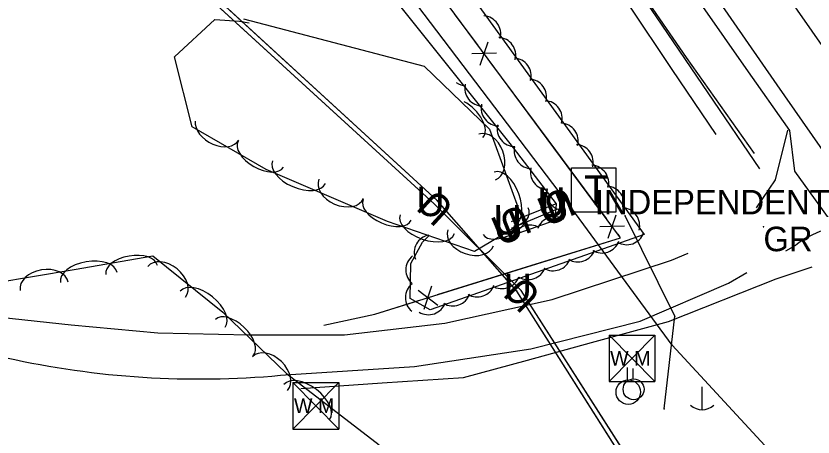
# Model space of a CAD drawing. Extents: x 954793 to 988390, y 1867850 to 1924428.
# Drawn here: x 960271.4 to 960434.1, y 1909500.6 to 1909586.5 of the extents above; entities that cross this region are included whole.
import ezdxf

# ---------------------------------------------------------------- set-up
doc = ezdxf.new("R2010")
doc.units = 0
for name, color, linetype in [('Default', 7, 'Continuous'), ('S_DITCHLINE', 7, 'Continuous'), ('S_DRIVEWAY', 7, 'Continuous'), ('S_EDGE_PAVEMENT', 7, 'Continuous'), ('S_FENCE', 7, 'Continuous'), ('S_FIBER_OPTIC_CABLE', 7, 'Continuous'), ('S_MSC_PT_SYM', 7, 'Continuous'), ('S_PAVEMENT_CROWN', 7, 'Continuous'), ('S_SHOULDER', 7, 'Continuous'), ('S_STREAM', 7, 'Continuous'), ('S_SURVEY_TEXT_ANNOT', 7, 'Continuous'), ('S_TELEPHONE_UTILITIES', 7, 'Continuous'), ('S_TELEPHONE_UTILITIES_ANNOT', 7, 'Continuous'), ('S_TREE', 7, 'Continuous'), ('S_UNDERGROUND_CABLE', 7, 'Continuous'), ('S_UTILITY_POLE', 7, 'Continuous'), ('S_UTL_PT_SYM', 7, 'Continuous'), ('S_WATER_UTILITIES', 7, 'Continuous')]:
    doc.layers.add(name, color=color, linetype=linetype)

msp = doc.modelspace()

# ---------------------------------------------------------------- linework, layer by layer
at = {"layer": 'S_DITCHLINE'}
for points in [[(960414.3, 1909562.29), (960405.38, 1909575.59), (960396.45, 1909588.88), (960387.52, 1909602.18), (960378.59, 1909615.48), (960368.62, 1909629.5), (960358.64, 1909643.52), (960348.67, 1909657.54), (960338.7, 1909671.56), (960328.84, 1909686.03), (960318.97, 1909700.5), (960314.17, 1909710.5)], [(960423.23, 1909555.34), (960412.68, 1909570.83), (960402.13, 1909586.33), (960391.58, 1909601.83), (960381.03, 1909617.32), (960371.29, 1909631.47), (960361.54, 1909645.61), (960351.8, 1909659.75), (960342.06, 1909673.89), (960331.57, 1909688.69), (960321.08, 1909703.48), (960315.59, 1909711.03)], [(960329.6, 1909510.49), (960346.18, 1909511.62), (960362.76, 1909512.75), (960375.82, 1909516.29), (960388.88, 1909519.84), (960404.6, 1909524.16), (960426.56, 1909532.88), (960433.9, 1909535.32)]]:
    msp.add_lwpolyline(points, dxfattribs=at)
at = {"layer": 'S_DRIVEWAY'}
for points in [[(960422.58, 1909547.36), (960426.41, 1909553.04), (960428.93, 1909563.19)], [(960428.53, 1909538.61), (960430.57, 1909539.76)], [(960222.71, 1909533.78), (960263.15, 1909525.6), (960282.72, 1909523.49), (960300.42, 1909521.85), (960318.95, 1909521.45), (960338.51, 1909521.43), (960358.97, 1909523.82), (960380.87, 1909528.64), (960405.18, 1909536.67), (960408.61, 1909538.1)], [(960325.42, 1909513.18), (960352.75, 1909514.95), (960376.51, 1909518.61), (960398.85, 1909524.23), (960416.81, 1909532.01), (960420.58, 1909534.13)]]:
    msp.add_lwpolyline(points, dxfattribs=at)
for centre, major_axis, ratio, start_param, end_param in [((960441.83, 1909525.62), (-17.81, 3.49), 0.990743, 4.861405, 5.574025), ((960307.71, 1909689.87), (168.9, -59.36), 0.990071, 4.831947, 5.146493)]:
    msp.add_ellipse(centre, major_axis=major_axis, ratio=ratio, start_param=start_param, end_param=end_param, dxfattribs=at)
at = {"layer": 'S_EDGE_PAVEMENT'}
msp.add_lwpolyline([(960564.48, 1909370.74), (960554.76, 1909385.58), (960544.26, 1909401.26), (960533.77, 1909416.93), (960522.67, 1909433.27), (960511.58, 1909449.61), (960499.5, 1909467.22), (960487.43, 1909484.84), (960474.21, 1909503.97), (960460.99, 1909523.11), (960450.06, 1909538.89), (960439.13, 1909554.67), (960426.8, 1909572.48), (960414.46, 1909590.3), (960406.26, 1909602.16)], dxfattribs=at)
at = {"layer": 'S_FENCE'}
for p, q in [((960366.18, 1909576.47), (960367.77, 1909581.21)), ((960369.47, 1909578.91), (960364.47, 1909578.77)), ((960392.32, 1909541.18), (960393.91, 1909545.92)), ((960395.61, 1909543.62), (960390.62, 1909543.48)), ((960354.76, 1909526.67), (960356.28, 1909531.43)), ((960353.54, 1909530.58), (960357.5, 1909527.52))]:
    msp.add_line(p, q, dxfattribs=at)
for points in [[(960334.28, 1909523.4), (960344.67, 1909525.68), (960394.81, 1909541.26), (960325.82, 1909634.38)], [(960365.78, 1909580.45), (960360.95, 1909586.97)], [(960380.04, 1909561.2), (960368.16, 1909577.24)], [(960391.93, 1909545.16), (960380.04, 1909561.2)], [(960376.53, 1909535.58), (960394.81, 1909541.26), (960394.3, 1909541.95)], [(960357.43, 1909529.64), (960376.53, 1909535.58)], [(960334.28, 1909523.4), (960344.67, 1909525.68), (960353.61, 1909528.46)]]:
    msp.add_lwpolyline(points, dxfattribs=at)
at = {"layer": 'S_FIBER_OPTIC_CABLE'}
for p, q in [((960357.36, 1909548.88), (960297.9, 1909603.46)), ((960373.65, 1909530.36), (960357.36, 1909548.88)), ((960405.91, 1909525.22), (960395.74, 1909545.75)), ((960397.28, 1909493.07), (960373.65, 1909530.36)), ((960403.7, 1909506.34), (960405.91, 1909525.22))]:
    msp.add_line(p, q, dxfattribs=at)
for points in [[(960520.73, 1909366.93), (960487.68, 1909419.99), (960460.78, 1909449.54), (960414.64, 1909479.84), (960397.28, 1909493.07), (960373.65, 1909530.36), (960357.36, 1909548.88), (960297.9, 1909603.46), (960267.52, 1909665.76), (960240.55, 1909742.72), (960216.92, 1909778.51), (960174.63, 1909853.71), (960140.66, 1909922.5), (960105.27, 1909990.97), (960080.2, 1910040.38), (960059.02, 1910084.11), (960053.85, 1910115.48), (960057.48, 1910130.6), (960077.89, 1910169.3), (960070.89, 1910207.26), (960057.81, 1910268.65), (960038.46, 1910358.08), (960020.91, 1910443.65), (960001.17, 1910526.82)], [(960520.73, 1909366.93), (960487.68, 1909419.99), (960460.78, 1909449.54), (960414.64, 1909479.84), (960397.28, 1909493.07), (960373.65, 1909530.36), (960357.36, 1909548.88), (960297.9, 1909603.46), (960267.52, 1909665.76), (960240.55, 1909742.72), (960216.92, 1909778.51), (960174.63, 1909853.71), (960140.66, 1909922.5), (960105.27, 1909990.97), (960080.2, 1910040.38), (960059.02, 1910084.11), (960053.85, 1910115.48), (960057.48, 1910130.6), (960077.89, 1910169.3), (960070.89, 1910207.26), (960057.81, 1910268.65), (960038.46, 1910358.08), (960020.91, 1910443.65), (960001.17, 1910526.82)], [(960403.7, 1909506.34), (960405.91, 1909525.22), (960395.74, 1909545.75)], [(960403.7, 1909506.34), (960405.91, 1909525.22), (960395.74, 1909545.75)]]:
    msp.add_lwpolyline(points, dxfattribs=at)
at = {"layer": 'S_MSC_PT_SYM'}
msp.add_lwpolyline([(960423.97, 1909543.5), (960423.97, 1909543.55), (960423.97, 1909543.5), (960423.92, 1909543.5), (960423.97, 1909543.5), (960423.97, 1909543.45), (960423.97, 1909543.5), (960424.02, 1909543.5)], close=True, dxfattribs=at)
msp.add_lwpolyline([(960423.97, 1909543.5), (960423.97, 1909543.55), (960423.97, 1909543.5), (960423.92, 1909543.5), (960423.97, 1909543.5), (960423.97, 1909543.45), (960423.97, 1909543.5), (960424.02, 1909543.5)], close=True, dxfattribs=at)
msp.add_lwpolyline([(960423.97, 1909543.5), (960423.97, 1909543.55), (960423.97, 1909543.5), (960423.92, 1909543.5), (960423.97, 1909543.5), (960423.97, 1909543.45), (960423.97, 1909543.5), (960424.02, 1909543.5)], dxfattribs=at)
at = {"layer": 'S_PAVEMENT_CROWN'}
msp.add_lwpolyline([(960436.9, 1909579.14), (960424.47, 1909597.01), (960411.8, 1909615.16), (960399.14, 1909633.32), (960386.19, 1909651.94), (960373.24, 1909670.55)], dxfattribs=at)
at = {"layer": 'S_SHOULDER'}
msp.add_lwpolyline([(960562.56, 1909368.83), (960552.48, 1909384.33), (960541.95, 1909399.97), (960531.41, 1909415.62), (960520.33, 1909431.85), (960509.25, 1909448.08), (960497.12, 1909465.82), (960484.99, 1909483.56), (960471.85, 1909502.59), (960458.7, 1909521.63), (960445.37, 1909540.64), (960439.33, 1909542.39), (960430.35, 1909554.82), (960429.37, 1909563.1), (960420.47, 1909575.78), (960411.58, 1909588.45), (960402.41, 1909601.72)], dxfattribs=at)
at = {"layer": 'S_STREAM'}
msp.add_lwpolyline([(960422.13, 1909558.47), (960408.25, 1909578.05), (960396.67, 1909594.94), (960389.43, 1909604.51)], dxfattribs=at)
at = {"layer": 'S_TELEPHONE_UTILITIES'}
msp.add_lwpolyline([(960384.83, 1909546.5), (960384.83, 1909555.5), (960393.83, 1909555.5), (960393.83, 1909546.5)], close=True, dxfattribs=at)
at = {"layer": 'S_TREE'}
for points in [[(960335.58, 1909630.45), (960399.64, 1909541.9)], [(960372.75, 1909541.77), (960381.48, 1909544.85), (960381.72, 1909548.2), (960372.28, 1909560.47), (960336.76, 1909604.95), (960329.91, 1909616.93), (960323.92, 1909625.22)], [(960176.87, 1909533.62), (960190.06, 1909540.24), (960201.99, 1909562.52), (960208.05, 1909576.37), (960212.22, 1909591.5), (960231.58, 1909609.1), (960241.93, 1909608.67), (960246.26, 1909605.96), (960250.78, 1909596.53), (960249.84, 1909583.89), (960251.14, 1909559.22), (960255.85, 1909539.41), (960267.05, 1909532.03), (960283.29, 1909534.78), (960299.37, 1909537.58), (960313.66, 1909526.06), (960326.67, 1909513.57), (960345.57, 1909499.01)], [(960317.84, 1909585.92), (960354.73, 1909576.25), (960368.07, 1909563.39), (960375.04, 1909544.37), (960365.01, 1909538.43), (960347.27, 1909544.57), (960322.53, 1909555.2), (960307.43, 1909563.88), (960303.82, 1909578.17), (960311.99, 1909585.76), (960317.08, 1909585.46), (960319.05, 1909585.11)], [(960399.64, 1909541.9), (960355.94, 1909526.51), (960351.91, 1909528.86), (960351.99, 1909536.01), (960354.38, 1909540.34), (960355.71, 1909541.65)]]:
    msp.add_lwpolyline(points, dxfattribs=at)
for centre, start, end in [((960363.31, 1909575.91), 235.949, 269.4127), ((960366.65, 1909571.79), 167.8158, 269.4127), ((960370.01, 1909567.71), 167.8158, 269.4127), ((960373.28, 1909563.49), 167.8158, 269.4127), ((960376.75, 1909558.98), 166.7601, 268.357), ((960380.06, 1909554.66), 166.7601, 268.357), ((960383.33, 1909550.48), 166.7601, 268.357), ((960381.35, 1909541.91), 58.6612, 160.2581), ((960376.3, 1909540.2), 58.6612, 160.2581), ((960396.09, 1909543.47), 238.6053, 340.2022), ((960356.33, 1909538.21), 100.1742, 201.7711), ((960391.04, 1909541.77), 238.6053, 340.2022), ((960354.63, 1909534.68), 128.5765, 230.1734), ((960386.08, 1909539.94), 238.6053, 340.2022), ((960381.09, 1909538.15), 238.6053, 340.2022), ((960375.95, 1909536.34), 238.6053, 340.2022), ((960370.62, 1909534.5), 238.6053, 340.2022), ((960354.54, 1909529.03), 128.5765, 230.1734), ((960365.56, 1909532.8), 238.6053, 340.2022), ((960360.6, 1909530.97), 238.6053, 340.2022), ((960355.61, 1909529.18), 238.6053, 340.2022)]:
    msp.add_arc(centre, 3.64, start, end, dxfattribs=at)
for centre, major_axis, ratio, start_param, end_param in [((960366.72, 1909582.86), (-2.95, -2.14), 0.999338, 2.254992, 4.028193), ((960369.78, 1909578.5), (-2.95, -2.14), 0.999338, 2.254992, 4.028193), ((960372.94, 1909574.27), (-2.95, -2.14), 0.999338, 2.254992, 4.028193), ((960376.07, 1909569.99), (-2.95, -2.14), 0.999338, 2.254992, 4.028193), ((960362.89, 1909565.44), (-3.85, 3.71), 0.540699, 3.141593, 5.195892), ((960379.26, 1909565.58), (-2.95, -2.14), 0.999338, 2.254992, 4.028193), ((960312.6, 1909563.66), (4.3, -2.47), 0.685311, 3.464017, 6.283185), ((960382.54, 1909560.99), (-2.95, -2.14), 0.999338, 2.254992, 4.028193), ((960367.61, 1909557.73), (-1.7, 4.65), 0.685311, 3.141593, 6.283185), ((960321.4, 1909558.3), (4.64, -2.66), 0.540699, 3.141593, 6.283185), ((960385.61, 1909556.63), (-2.95, -2.14), 0.999338, 2.254992, 4.028193), ((960329.2, 1909554.65), (5.39, -2.32), 0.55008, 3.141593, 6.283185), ((960371.04, 1909549.13), (-2.02, 5.51), 0.55008, 3.141593, 6.283185), ((960388.76, 1909552.4), (-2.95, -2.14), 0.999338, 2.254992, 4.028193), ((960337.81, 1909551.23), (4.55, -1.96), 0.685311, 3.141593, 6.283185), ((960391.9, 1909548.12), (-2.95, -2.14), 0.999338, 2.254992, 4.028193), ((960347.17, 1909546.93), (4.91, -2.11), 0.540699, 3.141593, 6.283185), ((960371.36, 1909544.65), (4.6, 2.72), 0.540699, 3.141593, 6.283185), ((960395.08, 1909543.72), (-2.95, -2.14), 0.999338, 2.254992, 4.028193), ((960355.38, 1909544.01), (5.54, -1.92), 0.55008, 3.141593, 6.283185), ((960364.22, 1909541.22), (4.68, -1.62), 0.685311, 3.141593, 6.283185), ((960295.02, 1909534.67), (-5.27, -0.92), 0.540699, 3.141593, 6.283185), ((960286.29, 1909533.15), (-5.78, -1), 0.55008, 3.141593, 6.283185), ((960302.18, 1909532.26), (-3.86, 3.11), 0.685311, 3.141593, 6.283185), ((960277.19, 1909531.34), (-4.89, -0.83), 0.685311, 3.141593, 6.283185), ((960309.55, 1909526.65), (-4.57, 3.68), 0.55008, 3.141593, 6.283185), ((960316.01, 1909520.87), (-3.85, 3.7), 0.540699, 3.141593, 6.283185), ((960323.26, 1909513.54), (-3.57, 3.43), 0.685311, 3.141593, 6.283185), ((960330.78, 1909507.72), (-4.65, 3.58), 0.55008, 3.141593, 6.283185)]:
    msp.add_ellipse(centre, major_axis=major_axis, ratio=ratio, start_param=start_param, end_param=end_param, dxfattribs=at)
at = {"layer": 'S_UNDERGROUND_CABLE'}
for p, q in [((960356.78, 1909548.2), (960297.38, 1909602.54)), ((960374.55, 1909530.49), (960356.78, 1909548.2)), ((960381.47, 1909548.07), (960372.48, 1909544.48)), ((960372.56, 1909543.19), (960381.94, 1909547.15)), ((960398.1, 1909493.6), (960374.55, 1909530.49))]:
    msp.add_line(p, q, dxfattribs=at)
for points in [[(960521.44, 1909367.02), (960488.5, 1909420.49), (960461.72, 1909450.46), (960415.35, 1909480.49), (960398.1, 1909493.6), (960374.55, 1909530.49), (960356.78, 1909548.2), (960297.38, 1909602.54), (960266.94, 1909665.14), (960238.35, 1909741.42), (960216.06, 1909778.21), (960174.91, 1909851.61), (960139.22, 1909922.21), (960104.69, 1909990.57), (960079.64, 1910040.16), (960058.44, 1910084.34), (960053.23, 1910115.34), (960056.81, 1910130.93), (960077.41, 1910169.59), (960070.07, 1910206.91), (960056.53, 1910268.54), (960037.56, 1910357.68), (960019.85, 1910443.66), (960000.27, 1910526.53)], [(960521.44, 1909367.02), (960488.5, 1909420.49), (960461.72, 1909450.46), (960415.35, 1909480.49), (960398.1, 1909493.6), (960374.55, 1909530.49), (960356.78, 1909548.2), (960297.38, 1909602.54), (960266.94, 1909665.14), (960238.35, 1909741.42), (960216.06, 1909778.21), (960174.91, 1909851.61), (960139.22, 1909922.21), (960104.69, 1909990.57), (960079.64, 1910040.16), (960058.44, 1910084.34), (960053.23, 1910115.34), (960056.81, 1910130.93), (960077.41, 1910169.59), (960070.07, 1910206.91), (960056.53, 1910268.54), (960037.56, 1910357.68), (960019.85, 1910443.66), (960000.27, 1910526.53)], [(960381.47, 1909548.07), (960372.48, 1909544.48)], [(960381.47, 1909548.07), (960372.48, 1909544.48)], [(960372.56, 1909543.19), (960381.94, 1909547.15)], [(960372.56, 1909543.19), (960381.94, 1909547.15)]]:
    msp.add_lwpolyline(points, dxfattribs=at)
at = {"layer": 'S_UTILITY_POLE'}
for p, q in [((960396.24, 1909512.27), (960396.24, 1909514.75)), ((960397.36, 1909512.47), (960397.36, 1909514.57)), ((960411.41, 1909510.85), (960411.41, 1909506.13))]:
    msp.add_line(p, q, dxfattribs=at)
for centre, radius in [((960396.39, 1909509.75), 2.5), ((960397.48, 1909510.32), 2.13)]:
    msp.add_circle(centre, radius, dxfattribs=at)
msp.add_arc((960411.47, 1909509.55), 3.41, 226.3972, 313.6028, dxfattribs=at)
at = {"layer": 'S_UTL_PT_SYM'}
for points in [[(960357.36, 1909548.88), (960357.36, 1909548.93), (960357.36, 1909548.88), (960357.31, 1909548.88), (960357.36, 1909548.88), (960357.36, 1909548.83), (960357.36, 1909548.88), (960357.41, 1909548.88)], [(960384.9, 1909547.23), (960384.9, 1909547.28), (960384.9, 1909547.23), (960384.85, 1909547.23), (960384.9, 1909547.23), (960384.9, 1909547.18), (960384.9, 1909547.23), (960384.95, 1909547.23)], [(960395.74, 1909545.75), (960395.74, 1909545.8), (960395.74, 1909545.75), (960395.69, 1909545.75), (960395.74, 1909545.75), (960395.74, 1909545.7), (960395.74, 1909545.75), (960395.79, 1909545.75)], [(960373.65, 1909530.36), (960373.65, 1909530.41), (960373.65, 1909530.36), (960373.6, 1909530.36), (960373.65, 1909530.36), (960373.65, 1909530.31), (960373.65, 1909530.36), (960373.7, 1909530.36)], [(960405.91, 1909525.22), (960405.91, 1909525.27), (960405.91, 1909525.22), (960405.86, 1909525.22), (960405.91, 1909525.22), (960405.91, 1909525.17), (960405.91, 1909525.22), (960405.96, 1909525.22)], [(960405.34, 1909519.32), (960405.34, 1909519.37), (960405.34, 1909519.32), (960405.29, 1909519.32), (960405.34, 1909519.32), (960405.34, 1909519.27), (960405.34, 1909519.32), (960405.39, 1909519.32)], [(960403.7, 1909506.34), (960403.7, 1909506.39), (960403.7, 1909506.34), (960403.65, 1909506.34), (960403.7, 1909506.34), (960403.7, 1909506.29), (960403.7, 1909506.34), (960403.75, 1909506.34)]]:
    msp.add_lwpolyline(points, dxfattribs=at)
for points in [[(960357.36, 1909548.88), (960357.33, 1909548.85), (960357.36, 1909548.88), (960357.4, 1909548.85), (960357.36, 1909548.88), (960357.4, 1909548.92), (960357.36, 1909548.88), (960357.33, 1909548.92)], [(960357.36, 1909548.88), (960357.33, 1909548.85), (960357.36, 1909548.88), (960357.4, 1909548.85), (960357.36, 1909548.88), (960357.4, 1909548.92), (960357.36, 1909548.88), (960357.33, 1909548.92)], [(960384.9, 1909547.23), (960384.86, 1909547.2), (960384.9, 1909547.23), (960384.93, 1909547.19), (960384.9, 1909547.23), (960384.94, 1909547.26), (960384.9, 1909547.23), (960384.87, 1909547.27)], [(960384.9, 1909547.23), (960384.86, 1909547.2), (960384.9, 1909547.23), (960384.93, 1909547.19), (960384.9, 1909547.23), (960384.94, 1909547.26), (960384.9, 1909547.23), (960384.87, 1909547.27)], [(960395.74, 1909545.75), (960395.69, 1909545.72), (960395.74, 1909545.75), (960395.76, 1909545.7), (960395.74, 1909545.75), (960395.78, 1909545.77), (960395.74, 1909545.75), (960395.72, 1909545.79)], [(960395.74, 1909545.75), (960395.69, 1909545.72), (960395.74, 1909545.75), (960395.76, 1909545.7), (960395.74, 1909545.75), (960395.78, 1909545.77), (960395.74, 1909545.75), (960395.72, 1909545.79)], [(960373.65, 1909530.36), (960373.62, 1909530.32), (960373.65, 1909530.36), (960373.69, 1909530.32), (960373.65, 1909530.36), (960373.69, 1909530.39), (960373.65, 1909530.36), (960373.62, 1909530.4)], [(960373.65, 1909530.36), (960373.62, 1909530.32), (960373.65, 1909530.36), (960373.69, 1909530.32), (960373.65, 1909530.36), (960373.69, 1909530.39), (960373.65, 1909530.36), (960373.62, 1909530.4)], [(960405.91, 1909525.22), (960405.87, 1909525.2), (960405.91, 1909525.22), (960405.93, 1909525.18), (960405.91, 1909525.22), (960405.95, 1909525.24), (960405.91, 1909525.22), (960405.89, 1909525.27)], [(960405.91, 1909525.22), (960405.87, 1909525.2), (960405.91, 1909525.22), (960405.93, 1909525.18), (960405.91, 1909525.22), (960405.95, 1909525.24), (960405.91, 1909525.22), (960405.89, 1909525.27)], [(960405.34, 1909519.32), (960405.3, 1909519.29), (960405.34, 1909519.32), (960405.37, 1909519.28), (960405.34, 1909519.32), (960405.38, 1909519.35), (960405.34, 1909519.32), (960405.31, 1909519.36)], [(960405.34, 1909519.32), (960405.3, 1909519.29), (960405.34, 1909519.32), (960405.37, 1909519.28), (960405.34, 1909519.32), (960405.38, 1909519.35), (960405.34, 1909519.32), (960405.31, 1909519.36)], [(960403.7, 1909506.34), (960403.65, 1909506.35), (960403.7, 1909506.34), (960403.7, 1909506.29), (960403.7, 1909506.34), (960403.75, 1909506.34), (960403.7, 1909506.34), (960403.71, 1909506.39)], [(960403.7, 1909506.34), (960403.65, 1909506.35), (960403.7, 1909506.34), (960403.7, 1909506.29), (960403.7, 1909506.34), (960403.75, 1909506.34), (960403.7, 1909506.34), (960403.71, 1909506.39)]]:
    msp.add_lwpolyline(points, close=True, dxfattribs=at)
at = {"layer": 'S_WATER_UTILITIES'}
for p, q in [((960384.9, 1909547.23), (960329.98, 1909619.54)), ((960405.34, 1909519.32), (960384.9, 1909547.23)), ((960392.47, 1909521.39), (960401.81, 1909521.39)), ((960392.47, 1909521.39), (960392.47, 1909511.9)), ((960392.47, 1909521.39), (960401.81, 1909511.9)), ((960401.81, 1909521.39), (960392.47, 1909511.9)), ((960401.81, 1909521.39), (960401.81, 1909511.9)), ((960424.27, 1909498.89), (960405.34, 1909519.32)), ((960327.96, 1909511.71), (960337.3, 1909511.71)), ((960327.96, 1909511.71), (960327.96, 1909502.22)), ((960327.96, 1909511.71), (960337.3, 1909502.22)), ((960337.3, 1909511.71), (960327.96, 1909502.22)), ((960337.3, 1909511.71), (960337.3, 1909502.22)), ((960392.47, 1909511.9), (960401.81, 1909511.9)), ((960327.96, 1909502.22), (960337.3, 1909502.22))]:
    msp.add_line(p, q, dxfattribs=at)
msp.add_lwpolyline([(960572.88, 1909303.82), (960526.35, 1909376.08), (960490.17, 1909426.98), (960467.72, 1909450.32), (960424.27, 1909498.89), (960405.34, 1909519.32), (960384.9, 1909547.23), (960329.98, 1909619.54), (960286.65, 1909685.53), (960235.04, 1909773.1), (960213.71, 1909808.79), (960178.34, 1909891.86), (960151.22, 1909960.81), (960127.89, 1910024.3), (960109.64, 1910074.96), (960091.91, 1910148.47), (960079.25, 1910207.19), (960066.52, 1910260.11), (960046.23, 1910362.49), (960027.79, 1910446.8), (960009.77, 1910529.32)], dxfattribs=at)
msp.add_lwpolyline([(960572.88, 1909303.82), (960526.35, 1909376.08), (960490.17, 1909426.98), (960467.72, 1909450.32), (960424.27, 1909498.89), (960405.34, 1909519.32), (960384.9, 1909547.23), (960329.98, 1909619.54), (960286.65, 1909685.53), (960235.04, 1909773.1), (960213.71, 1909808.79), (960178.34, 1909891.86), (960151.22, 1909960.81), (960127.89, 1910024.3), (960109.64, 1910074.96), (960091.91, 1910148.47), (960079.25, 1910207.19), (960066.52, 1910260.11), (960046.23, 1910362.49), (960027.79, 1910446.8), (960009.77, 1910529.32)], dxfattribs=at)

# ---------------------------------------------------------------- texts
at = {"layer": 'Default'}
for rotation, p in [(137.5468, (960361.17, 1909547.63)), (360, (960353.15, 1909545.66)), (22.8779, (960379.59, 1909543.39)), (360, (960377.84, 1909545.52)), (360, (960378.31, 1909544.6)), (201.7523, (960383.9, 1909551.78)), (360, (960368.85, 1909541.93)), (201.7523, (960374.91, 1909548.19)), (22.8779, (960370.21, 1909539.44)), (360, (960368.93, 1909540.65)), (135.1161, (960378.92, 1909529.74)), (360, (960370.93, 1909527.95))]:
    msp.add_text('U', height=6, rotation=rotation, dxfattribs=at).set_placement(p)
at = {"layer": 'S_SURVEY_TEXT_ANNOT'}
msp.add_text('GR DW TO 1SBR', height=5, dxfattribs=at).set_placement((960423.97, 1909538.5))
at = {"layer": 'S_TELEPHONE_UTILITIES'}
msp.add_text('T', height=6, rotation=360, dxfattribs=at).set_placement((960387.4, 1909548))
at = {"layer": 'S_TELEPHONE_UTILITIES_ANNOT'}
msp.add_text('INDEPENDENT', height=5, dxfattribs=at).set_placement((960389.56, 1909546.02))
at = {"layer": 'S_WATER_UTILITIES'}
for p in [(960392.68, 1909515.16), (960328.17, 1909505.48)]:
    msp.add_text('W M', height=3, rotation=360, dxfattribs=at).set_placement(p)

doc.saveas('drawing.dxf')
